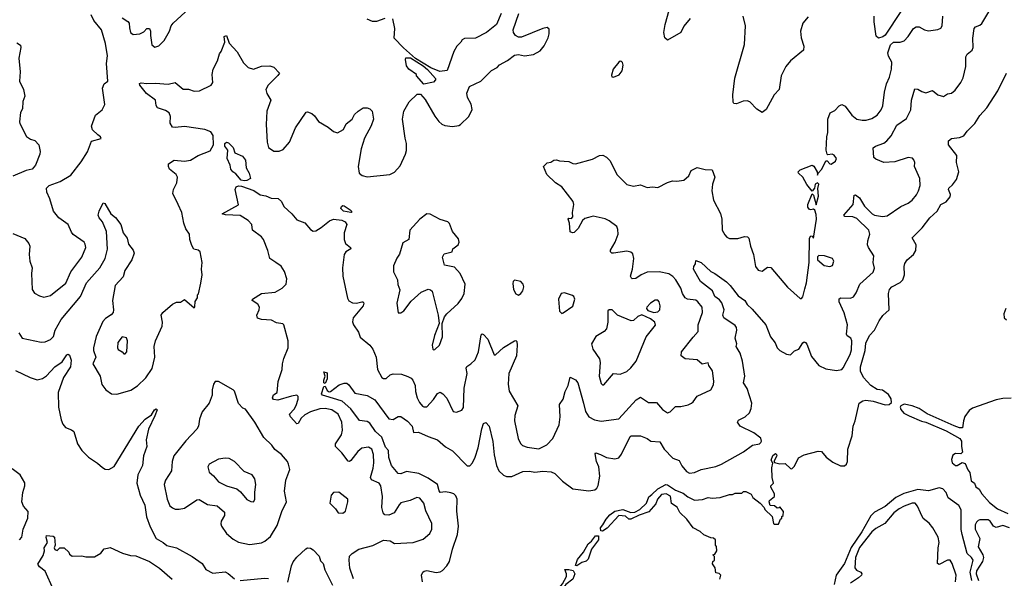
# Model space of a CAD drawing. Extents: x 1771496 to 1971148, y 471553 to 643630.
# Tile 466 of 656: x 1848846 to 1856125, y 593401 to 597530. Entities that reach past the tile are written whole.
import ezdxf

# ---------------------------------------------------------------- set-up
doc = ezdxf.new("R2010")
doc.units = 0

msp = doc.modelspace()

# ---------------------------------------------------------------- linework, layer by layer
at = {"layer": '0CON10XD'}
for points in [[(1853802, 597538), (1853756.8, 597483.2), (1853735, 597436.2), (1853635, 597378.8), (1853615, 597396.7), (1853609.5, 597435), (1853618.5, 597495), (1853684.6, 597735)], [(1848795, 595950), (1848885, 595913.1), (1848913.1, 595875), (1848921.9, 595855), (1848917.5, 595795), (1848921.3, 595745), (1848938.2, 595695), (1848933.1, 595655), (1848938.6, 595535), (1848955, 595508), (1848991.7, 595488.3), (1849025, 595478.6), (1849075, 595491.1), (1849187.8, 595582.2), (1849223.8, 595665), (1849305.5, 595775), (1849335.6, 595845), (1849331.5, 595871.5), (1849322.9, 595885), (1849242.2, 595942.2), (1849229.1, 595959.1), (1849205, 596016), (1849135.8, 596065), (1849095, 596113.8), (1849069.5, 596205), (1849048.1, 596255), (1849044.3, 596285), (1849065, 596304.3), (1849146, 596335), (1849225, 596381.9), (1849300.4, 596479.6), (1849347.6, 596552.4), (1849376.9, 596633.1), (1849448.3, 596651.7), (1849444, 596665), (1849425, 596680), (1849384, 596715), (1849376.4, 596743.6), (1849406.4, 596823.6), (1849455, 596862.5), (1849476.1, 596903.9), (1849457.5, 597025), (1849470, 597055), (1849497.5, 597075), (1849489.1, 597205), (1849496.6, 597263.4), (1849479.4, 597355), (1849450.5, 597455), (1849395.3, 597525), (1849375, 597565.8)], [(1849605, 597543.6), (1849646.6, 597516.6), (1849654.6, 597504.6), (1849658.6, 597468.6), (1849665.5, 597435.5), (1849685, 597421.4), (1849735, 597426), (1849765, 597440), (1849785, 597464.3), (1849805, 597464), (1849813.1, 597445), (1849812.1, 597412.1), (1849824, 597345), (1849845, 597326.2), (1849875, 597335.8), (1849914.2, 597375), (1849954.2, 597445), (1849966.9, 597485), (1849980, 597505), (1850098, 597612)], [(1850016.7, 596163.3), (1849978, 596245), (1849984.2, 596275), (1850008.1, 596325), (1850012.9, 596365), (1850004, 596385), (1849954.6, 596424.6), (1849945.8, 596445), (1849946.2, 596463.8), (1849987.7, 596492.3), (1850064.3, 596484.3), (1850109.4, 596490.6), (1850166.7, 596525), (1850255, 596559.4), (1850278.7, 596605), (1850276.1, 596675), (1850259.9, 596699.9), (1850215, 596719.5), (1850065, 596739.5), (1849995, 596732.2), (1849975, 596736.2), (1849959.2, 596765), (1849962.2, 596815), (1849950.5, 596840.5), (1849925, 596859.6), (1849865, 596878), (1849855.7, 596895), (1849849.4, 596935), (1849784.2, 596984.2), (1849734.4, 597045), (1849731.9, 597058.1), (1849745, 597064.3), (1849785, 597057.5), (1849849.3, 597060.7), (1849945, 597052.9), (1849995, 597066), (1850055, 597017.5), (1850095, 597017.1), (1850135, 597000.8), (1850175, 597003.8), (1850262.5, 597045), (1850273.3, 597065), (1850269.4, 597125), (1850276.9, 597165), (1850309.2, 597225), (1850322.3, 597277.7), (1850336, 597295), (1850362.5, 597365), (1850357.5, 597405), (1850375, 597412.5), (1850395.8, 597355.8), (1850455, 597292), (1850500.3, 597210.3), (1850535.6, 597175.6), (1850575, 597164.2), (1850635, 597185.7), (1850695, 597188), (1850725, 597178.8), (1850765.9, 597135.9), (1850755, 597116.7), (1850682, 597045), (1850665.8, 597015), (1850674.2, 596985), (1850704, 596935), (1850674.3, 596855), (1850668.1, 596755), (1850675.7, 596625.7), (1850686, 596585), (1850725, 596558.8), (1850765, 596557.1), (1850795, 596570), (1850841.5, 596625), (1850885, 596730), (1850965, 596846.2), (1850975, 596848.8), (1851005, 596836.2), (1851025, 596820), (1851055, 596777.5), (1851127.5, 596735), (1851165, 596702.5), (1851195, 596692.5), (1851241.2, 596718.8), (1851260.3, 596759.7), (1851303.8, 596795), (1851321.2, 596828.8), (1851347.5, 596855), (1851385, 596877.5), (1851415, 596877.5), (1851435, 596870), (1851451.2, 596855), (1851460.8, 596795), (1851444.4, 596745), (1851394.3, 596655), (1851370.5, 596575), (1851349.1, 596445), (1851355, 596396.7), (1851378.3, 596378.3), (1851415, 596368.6), (1851583.2, 596386.8), (1851618.3, 596401.7), (1851659.8, 596450.2), (1851699.2, 596535), (1851707, 596563), (1851706.5, 596615), (1851695.6, 596655), (1851677.5, 596795), (1851686.7, 596855), (1851725, 596922.5), (1851785, 596980), (1851808.3, 596978.3), (1851845, 596940), (1851915.9, 596815.9), (1851945, 596776.7), (1851968.3, 596758.3), (1851988.3, 596748.3), (1852045, 596741.4), (1852092.1, 596747.9), (1852106, 596755), (1852166, 596815), (1852191.2, 596865), (1852183.1, 596905), (1852156.7, 596955), (1852153, 596987), (1852172.5, 597035), (1852255, 597076.2), (1852334.4, 597155.6), (1852375, 597176.7), (1852394.2, 597195.8), (1852452.3, 597227.7), (1852505, 597266.7), (1852535, 597273.3), (1852577.7, 597262.3), (1852645, 597272.9), (1852695, 597300.8), (1852723.7, 597336.3), (1852754.2, 597395), (1852761.4, 597425), (1852760.7, 597460.7), (1852745, 597473.3), (1852715, 597465.8), (1852555, 597400), (1852535, 597400), (1852512.3, 597412.3), (1852496.2, 597435), (1852494.2, 597455), (1852535.4, 597574.6)], [(1851824, 593375), (1851816, 593425), (1851826, 593445), (1851835.7, 593454.3), (1851855, 593459.4), (1851925, 593443.5), (1851955, 593448.5), (1851971.9, 593458.1), (1852005, 593493.1), (1852023.8, 593525), (1852046.1, 593615), (1852081.9, 593725), (1852090, 593785), (1852078, 593898), (1852081.2, 593985), (1852070.1, 594010.1), (1852055.2, 594025.2), (1852033.4, 594033.4), (1851995, 594039.8), (1851955, 594035.6), (1851946.7, 594046.7), (1851935, 594095.4), (1851865, 594142.2), (1851796.7, 594176.7), (1851705, 594190), (1851665, 594173.8), (1851645, 594175.6), (1851594.2, 594235), (1851574.1, 594295), (1851572.2, 594345), (1851550.6, 594370.6), (1851523.3, 594443.3), (1851476, 594485), (1851435, 594548.1), (1851415, 594560), (1851358, 594568), (1851294.3, 594654.3), (1851229.2, 594709.2), (1851191.4, 594721.4), (1851085.7, 594755), (1851078.6, 594765), (1851095, 594817.5), (1851105, 594820), (1851120, 594790), (1851135, 594778.6), (1851145, 594780.6), (1851208.8, 594831.2), (1851245, 594843.8), (1851265, 594842.5), (1851280.4, 594830.4), (1851325, 594768.8), (1851415, 594752.3), (1851470.7, 594720.7), (1851575, 594580), (1851607.5, 594575), (1851645, 594596), (1851665, 594596), (1851712.8, 594562.8), (1851746.9, 594525), (1851757.7, 594477.7), (1851795, 594481.4), (1851865, 594447.8), (1851935, 594424.2), (1851993.1, 594373.1), (1852045, 594342.9), (1852155, 594233.1), (1852175, 594232.9), (1852195, 594254.3), (1852214.4, 594295.6), (1852234.7, 594364.7), (1852262, 594505), (1852275, 594546.2), (1852293.3, 594553.3), (1852315.8, 594525), (1852345, 594412.5), (1852354.6, 594314.6), (1852370.5, 594235), (1852388.9, 594195), (1852422.4, 594162.4), (1852445, 594154.1), (1852485, 594154.2), (1852565, 594189.2), (1852615, 594193.9), (1852655.8, 594185.8), (1852715, 594192.7), (1852775, 594186.7), (1852802.9, 594175), (1852859.7, 594119.7), (1852935, 594061.9), (1853053.8, 594046.2), (1853097.5, 594055), (1853113.1, 594066.9), (1853123.8, 594086.2), (1853136.4, 594155), (1853126.7, 594225), (1853111.3, 594265), (1853100.2, 594319.8), (1853105, 594329.2), (1853139.2, 594315), (1853185, 594294.3), (1853245, 594284.3), (1853275, 594291.4), (1853295, 594317.5), (1853360, 594450), (1853365.6, 594454.4), (1853435, 594453.3), (1853485, 594433.3), (1853513.4, 594413.4), (1853579.6, 594409.6), (1853611.5, 594355), (1853675, 594288.9), (1853721.1, 594271.1), (1853741.2, 594231.2), (1853775, 594190.8), (1853797.5, 594177.5), (1853835, 594182.2), (1853885, 594205.4), (1853992.9, 594227.1), (1854035, 594244.2), (1854198.5, 594335), (1854265, 594384.4), (1854315, 594394.4), (1854325, 594403.8), (1854329.2, 594415), (1854325, 594436.2), (1854273.3, 594475), (1854172.9, 594525), (1854152.5, 594555), (1854160.3, 594569.7), (1854210.8, 594595), (1854241.4, 594625), (1854254.3, 594655), (1854258.1, 594695), (1854225.6, 594805), (1854197.1, 594845), (1854207.8, 594895), (1854190, 595005), (1854172.7, 595065), (1854143.1, 595115), (1854147.1, 595135), (1854136.4, 595176.4), (1854148.8, 595235), (1854146.1, 595255), (1854135, 595269.1), (1854051.1, 595325), (1854045.4, 595345), (1854055.2, 595385.2), (1854037.9, 595437.9), (1854020.4, 595460.4), (1853985.6, 595485), (1853966.9, 595525), (1853880, 595595), (1853826.7, 595685), (1853830, 595705), (1853842.5, 595725), (1853845, 595750), (1853885, 595734.2), (1853955, 595669.4), (1853985, 595654.4), (1854072.2, 595592.2), (1854098.1, 595565), (1854158.6, 595488.6), (1854207.5, 595455), (1854224.6, 595424.6), (1854261.1, 595391.1), (1854361.4, 595275), (1854397.5, 595185), (1854430.8, 595140.8), (1854446.7, 595105), (1854465.6, 595085), (1854515, 595058.4), (1854545, 595053.3), (1854575, 595081.4), (1854606.4, 595093.6), (1854635, 595141.2), (1854645, 595148), (1854655, 595144), (1854665, 595132.5), (1854700, 595040), (1854753.4, 594975), (1854805, 594949), (1854885, 594937.5), (1854924, 594945), (1854935, 594956), (1854985.5, 595055), (1854995, 595090), (1854998.9, 595155), (1854990.6, 595175), (1854963.9, 595193.9), (1854957.9, 595205), (1854965.5, 595275.5), (1854942.3, 595362.3), (1854904.5, 595445), (1854904.4, 595465.6), (1854916.7, 595473.3), (1854987.6, 595472.4), (1855009.3, 595480.7), (1855029.8, 595510.2), (1855056.9, 595575), (1855155.7, 595664.3), (1855165.8, 595694.2), (1855157.1, 595735), (1855161.9, 595785), (1855120.6, 595845), (1855114.4, 595865), (1855115.7, 595895), (1855130.4, 595945), (1855123.9, 595975), (1855035, 596060.9), (1855005, 596072.3), (1854946.2, 596076.2), (1854938.8, 596085), (1855006.9, 596165), (1855016.4, 596233.6), (1855025, 596236), (1855055, 596214.2), (1855092.1, 596152.1), (1855147.3, 596095), (1855165, 596085.9), (1855225, 596074.6), (1855258.9, 596081.1), (1855361.5, 596148.5), (1855414.2, 596174.2), (1855445, 596195.7), (1855475.6, 596235), (1855491.9, 596265), (1855502.2, 596305), (1855501.4, 596355), (1855462, 596445), (1855463.8, 596475), (1855456.7, 596495), (1855445.9, 596505.9), (1855415, 596510.8), (1855315, 596480.5), (1855234.3, 596474.3), (1855175, 596498), (1855161.4, 596511.4), (1855156.7, 596583.3), (1855172.5, 596595), (1855235, 596618.1), (1855256.2, 596633.8), (1855287.8, 596672.2), (1855329.9, 596750.1), (1855401.4, 596798.6), (1855435.4, 596864.6), (1855439.1, 596935), (1855465, 597018.8), (1855485, 597017.5), (1855515, 596998), (1855545, 596990), (1855595, 597006), (1855635, 596973.8), (1855675, 596961.2), (1855705, 596982.5), (1855735, 596988), (1855761.2, 597008.8), (1855805, 597066.7), (1855820.6, 597099.4), (1855841.4, 597185), (1855840, 597255), (1855852, 597275), (1855888.8, 597305), (1855895.9, 597324.1), (1855893.6, 597393.6), (1855901.4, 597465), (1855912.2, 597477.8), (1855945, 597490), (1855958.3, 597501.7), (1856011.7, 597588.3)], [(1851136.1, 596043.9), (1851165, 596055.4), (1851227.1, 596047.1), (1851253.3, 596035), (1851265.5, 596015), (1851244.2, 595955), (1851245.8, 595905), (1851256, 595875), (1851291.2, 595845), (1851293.3, 595835), (1851256.9, 595813.1), (1851245.7, 595794.3), (1851232.5, 595695), (1851234.2, 595635), (1851270.9, 595470.9), (1851280.7, 595450.7), (1851306.4, 595436.4), (1851335, 595435.5), (1851375, 595444.2), (1851385, 595443.3), (1851391.2, 595435), (1851384.3, 595415), (1851311.9, 595325), (1851307, 595297), (1851314.3, 595275), (1851350.3, 595220.3), (1851364.1, 595184.1), (1851435.3, 595125.3), (1851456.7, 595095), (1851482.7, 595035), (1851491.5, 594945), (1851522.9, 594885), (1851535, 594878.1), (1851555, 594878.1), (1851585, 594904.4), (1851608.3, 594911.7), (1851669.6, 594909.6), (1851715, 594893.1), (1851741.3, 594881.3), (1851753.6, 594865), (1851769.6, 594825), (1851772.2, 594782.2), (1851784.7, 594734.7), (1851801.2, 594701.2), (1851825, 594674), (1851835, 594667.5), (1851855, 594668), (1851905, 594722.9), (1851935, 594768), (1851955, 594775.7), (1851975, 594764.2), (1852003.4, 594733.4), (1852050, 594635), (1852075, 594630), (1852116.1, 594643.9), (1852126.4, 594663.6), (1852132.9, 594807.1), (1852155.4, 594914.6), (1852147.3, 594955), (1852152.9, 594967.1), (1852181.9, 594985), (1852212.9, 595015), (1852238, 595075), (1852258.8, 595201.2), (1852265, 595206.7), (1852275, 595203.8), (1852307.6, 595167.6), (1852355, 595053.3), (1852365, 595053.3), (1852422.7, 595107.3), (1852505, 595155.8), (1852515, 595158), (1852522.3, 595152.3), (1852524.1, 595124.1), (1852518.6, 595045), (1852463.3, 594915), (1852458.5, 594835), (1852464.5, 594784.5), (1852530, 594675), (1852506.4, 594605), (1852503.8, 594565), (1852531.1, 594435), (1852547.9, 594397.9), (1852562.6, 594382.6), (1852599.1, 594369.1), (1852685, 594357.5), (1852742.9, 594387.1), (1852787.1, 594435), (1852833.3, 594535), (1852841.5, 594595), (1852838.2, 594685), (1852863.3, 594725), (1852877.9, 594782.1), (1852900, 594825), (1852915, 594886.7), (1852955, 594867.5), (1852973.1, 594845), (1853014.3, 594695.7), (1853029.2, 594635), (1853055, 594593.5), (1853095, 594572.9), (1853145, 594563.3), (1853275, 594580.8), (1853405, 594721.1), (1853435, 594740.8), (1853495, 594701.2), (1853555, 594700), (1853597.9, 594647.9), (1853635, 594624), (1853655, 594632.5), (1853695, 594670.8), (1853735, 594670.8), (1853787.3, 594682.7), (1853812.5, 594695), (1853825.8, 594704.2), (1853855, 594746.2), (1853956.3, 594793.7), (1853975, 594830), (1853977.8, 594857.8), (1853967.8, 594935), (1853940, 594975), (1853935, 594992.5), (1853892.5, 594982.5), (1853855.8, 595015.8), (1853765, 595024.3), (1853736, 595045), (1853740, 595075), (1853825, 595184.3), (1853861.4, 595225), (1853861.9, 595275), (1853894.5, 595365), (1853892.9, 595405), (1853860, 595445), (1853845, 595455.6), (1853783.2, 595463.2), (1853765, 595474), (1853745.3, 595505.3), (1853733.8, 595545), (1853697.1, 595607.1), (1853675, 595631.1), (1853645, 595650.5), (1853575, 595666.5), (1853485, 595663.1), (1853440, 595645), (1853402.1, 595617.9), (1853375, 595614.3), (1853368.6, 595618.6), (1853363.1, 595635), (1853376.4, 595685), (1853385.6, 595765.6), (1853379.1, 595799.1), (1853365, 595811.2), (1853335, 595819.2), (1853235, 595803.1), (1853223.3, 595805), (1853214.5, 595814.5), (1853215, 595826.2), (1853248.5, 595885), (1853270.4, 595945), (1853269.3, 595979.3), (1853260.7, 596000.7), (1853205, 596043.6), (1853175, 596056.8), (1853085, 596077.5), (1853051.1, 596068.9), (1853025, 596060.4), (1853006.4, 596045), (1852975, 595986), (1852945, 595956.7), (1852933.9, 595953.9), (1852915, 595962.5), (1852911.4, 596025), (1852901.2, 596055), (1852905, 596062.5), (1852925, 596060), (1852935, 596072.5), (1852932.2, 596105), (1852944, 596165), (1852939.2, 596185), (1852855, 596295.6), (1852808.1, 596325), (1852744, 596385), (1852718.8, 596445), (1852745, 596471.2), (1852773.6, 596476.4), (1852795, 596492.5), (1852815, 596493.3), (1852836.2, 596486.2), (1852905, 596482.5), (1852935, 596466.7), (1852956.1, 596463.9), (1853080.5, 596499.5), (1853132.7, 596527.3), (1853157.7, 596527.7), (1853183.3, 596515), (1853208.8, 596488.8), (1853263.9, 596383.9), (1853335, 596311.2), (1853385, 596300), (1853435, 596310), (1853485, 596288.8), (1853525, 596294), (1853565, 596288.8), (1853635, 596326.2), (1853672.3, 596337.7), (1853705, 596336.2), (1853755.7, 596344.3), (1853794, 596375), (1853810, 596415), (1853855, 596438), (1853915, 596422), (1853965, 596420), (1853984.2, 596365), (1853967.5, 596315), (1853962, 596265), (1853976, 596195), (1854027, 596097), (1854035.9, 596055.9), (1854040.8, 595975), (1854059.7, 595939.7), (1854075, 595922), (1854095, 595912.9), (1854155, 595913.1), (1854205, 595927.1), (1854226.7, 595925), (1854235.8, 595915), (1854248.6, 595855), (1854270.8, 595795), (1854285.5, 595705.5), (1854305, 595678.8), (1854335, 595670.8), (1854375, 595700), (1854398.7, 595698.7), (1854522.8, 595552.8), (1854615, 595469.2), (1854625, 595470), (1854635, 595480.8), (1854650.1, 595539.9), (1854661.9, 595585), (1854682.1, 595735), (1854684.6, 595915.4), (1854695, 595932.5), (1854705, 595930), (1854715.8, 595914.2), (1854736.5, 596055), (1854735, 596090), (1854725, 596122.5), (1854715, 596130), (1854695, 596123.8), (1854685, 596128), (1854673.1, 596145), (1854673.1, 596165), (1854705, 596242.5), (1854715, 596232.5), (1854735, 596162.5), (1854751.8, 596225), (1854747.4, 596282.6), (1854754, 596315), (1854745, 596324), (1854727.5, 596315), (1854721.1, 596285), (1854705, 596262.5), (1854665, 596312), (1854637.1, 596365), (1854603.3, 596395), (1854602.5, 596405), (1854615, 596420), (1854705, 596454.3), (1854716.9, 596446.9), (1854741.2, 596405), (1854745, 596380), (1854750, 596395), (1854775.8, 596424.2), (1854805, 596486.2), (1854815, 596487.5), (1854834.5, 596464.5), (1854845, 596461.4), (1854878, 596485), (1854885.8, 596505), (1854867.8, 596527.8), (1854853.9, 596536.1), (1854821.7, 596531.7), (1854815, 596536.7), (1854808.2, 596565), (1854814.1, 596665), (1854821.2, 596695), (1854821.5, 596795), (1854837.9, 596842.1), (1854872.4, 596857.6), (1854905, 596892.5), (1854925, 596902), (1854949.7, 596889.7), (1854998, 596825), (1855035.5, 596795.5), (1855075, 596786.9), (1855105, 596787.8), (1855145, 596800), (1855184.3, 596825), (1855215.9, 596864.1), (1855227.9, 596892.1), (1855240.6, 596995), (1855255.7, 597055), (1855277.5, 597105), (1855290.9, 597165), (1855293.1, 597215), (1855269.7, 597259.7), (1855264.3, 597285), (1855285, 597343.3), (1855306.1, 597363.9), (1855355, 597362.9), (1855385, 597374.4), (1855415.5, 597405), (1855455, 597464.2), (1855475, 597477.5), (1855495, 597477.5), (1855535.6, 597455.6), (1855565, 597448.1), (1855635, 597457.5), (1855655, 597468), (1855666.9, 597485), (1855670.6, 597555)], [(1852405.8, 597575), (1852372, 597495), (1852296.2, 597435), (1852215, 597394.5), (1852135, 597390), (1852117.9, 597382.1), (1852107.4, 597362.6), (1852079.2, 597335), (1852056, 597295), (1852006.4, 597153.6), (1851953, 597147), (1851886.7, 597175), (1851773.3, 597243.3), (1851683, 597323), (1851614.4, 597394.4), (1851618.8, 597465), (1851606, 597536)], [(1854675, 597550), (1854635, 597504), (1854618.1, 597445), (1854623.5, 597395), (1854644.2, 597335), (1854642, 597305), (1854544.2, 597225), (1854509.4, 597185), (1854475.7, 597115), (1854460.8, 597015), (1854424, 596975), (1854365, 596866.7), (1854334.1, 596844.1), (1854295, 596868.8), (1854245, 596923.3), (1854225, 596931.2), (1854195, 596928.8), (1854145, 596907.5), (1854125, 596911.2), (1854120.5, 596920.5), (1854117.5, 596975), (1854132.3, 597097.7), (1854204.5, 597345.5), (1854211.9, 597485), (1854194.4, 597555)], [(1855359.5, 597590.5), (1855245, 597416.2), (1855226.8, 597403.2), (1855195, 597394), (1855177.5, 597407.5), (1855163.3, 597513.3), (1855162.9, 597555)], [(1851545, 597540), (1851485, 597515.8), (1851455.7, 597515.7), (1851414.4, 597535)], [(1848825, 597360), (1848851.2, 597341.2), (1848854, 597325), (1848840, 597245), (1848848.6, 597145), (1848843.9, 597076.1), (1848874.3, 597015), (1848884.3, 596965), (1848870, 596925), (1848867.9, 596872.1), (1848852, 596845), (1848844, 596775), (1848847.5, 596762.5), (1848895.8, 596665.8), (1848925, 596646.2), (1848957, 596637), (1848988.8, 596605), (1848998.1, 596555), (1848994.4, 596535), (1848964.2, 596455), (1848938.8, 596425), (1848895, 596414.5), (1848795, 596372.5)], [(1851835, 597052.5), (1851780, 597115), (1851780, 597125), (1851723.6, 597163.6), (1851705, 597190), (1851697.5, 597235), (1851701.7, 597248.3), (1851735, 597247.5), (1851828.3, 597188.3), (1851861.7, 597161.7), (1851920, 597095), (1851920, 597085), (1851905, 597067.5), (1851835, 597052.5)], [(1853235, 597104), (1853277.9, 597122.1), (1853299.1, 597150.9), (1853308, 597195), (1853303.6, 597213.6), (1853295, 597220), (1853285, 597223.3), (1853275, 597216.2), (1853234.4, 597165), (1853220.8, 597120.8), (1853225, 597107.5), (1853235, 597104)], [(1853982.5, 593535), (1853981.7, 593561.7), (1853970, 593575), (1853985, 593580), (1854000, 593605), (1853997, 593637), (1853990, 593645), (1853990, 593685), (1853975, 593697.5), (1853955, 593700), (1853905, 593722.5), (1853876.1, 593746.1), (1853824, 593774), (1853777.7, 593837.7), (1853727.7, 593887.7), (1853705.9, 593925.9), (1853664.4, 593954.4), (1853657.3, 594007.3), (1853625, 594026.1), (1853590.8, 594019.2), (1853561.8, 593985), (1853548.1, 593951.9), (1853496.9, 593893.1), (1853425, 593868.2), (1853365, 593837.3), (1853348.7, 593838.7), (1853325, 593858.9), (1853274.6, 593865.4), (1853189.5, 593770.5), (1853155, 593750), (1853142.7, 593752.7), (1853140.4, 593775), (1853158, 593795), (1853181, 593839), (1853209.4, 593870.6), (1853245, 593897.8), (1853305, 593908.7), (1853365, 593887.5), (1853395, 593890.9), (1853430.3, 593909.7), (1853480.5, 593955), (1853497.1, 594002.9), (1853520.2, 594019.8), (1853565, 594062.7), (1853623.8, 594093.8), (1853635, 594092.5), (1853695, 594052.4), (1853751, 594031), (1853785, 594002.2), (1853835, 593978.8), (1853895, 593984.2), (1853935, 593999.2), (1853965, 593994), (1854025, 593998.8), (1854095, 594020), (1854115, 594020), (1854135, 594030), (1854185, 594030), (1854198.3, 594041.7), (1854215, 594042.5), (1854253, 594023), (1854267, 593997), (1854320, 593955), (1854350, 593925), (1854355, 593910), (1854408.3, 593858.3), (1854420, 593805), (1854425, 593800), (1854455, 593800), (1854471.7, 593838.3), (1854480, 593845), (1854481.7, 593858.3), (1854490, 593865), (1854492.5, 593895), (1854465, 593930), (1854458.3, 593921.7), (1854445, 593920), (1854427, 593937), (1854395, 593940), (1854387.5, 593965), (1854390, 593975), (1854427.5, 594005), (1854427.5, 594025), (1854400, 594075), (1854400, 594085), (1854420, 594105), (1854410, 594145), (1854406.4, 594216.4), (1854413, 594253), (1854400.8, 594275), (1854415, 594308.8), (1854433.6, 594323.6), (1854442, 594315), (1854442.5, 594305), (1854422.5, 594265), (1854427, 594257), (1854465, 594247.5), (1854505, 594250), (1854543.6, 594213.6), (1854555, 594210), (1854575, 594230), (1854605, 594292.5), (1854645, 594312.5), (1854749.3, 594340.7), (1854775, 594337.5), (1854807.3, 594297.3), (1854858.9, 594258.9), (1854915, 594231.9), (1854945, 594232.9), (1854957.8, 594245), (1854965.5, 594265), (1854969.6, 594355), (1855000.4, 594455), (1855007.1, 594525), (1855022.5, 594565), (1855053.3, 594695), (1855078.3, 594711.7), (1855101.9, 594718.1), (1855155, 594711.3), (1855245, 594682.9), (1855275, 594686.2), (1855290.5, 594699.5), (1855288.6, 594728.6), (1855269.9, 594759.9), (1855225, 594792.3), (1855185, 594795.5), (1855138, 594825), (1855083.8, 594885), (1855062.3, 594932.3), (1855062.9, 594965), (1855096.1, 595083.9), (1855101.5, 595138.5), (1855130, 595195), (1855165.5, 595234.5), (1855201.2, 595305), (1855227.3, 595342.7), (1855273.3, 595385), (1855269.2, 595505), (1855277.5, 595535), (1855295, 595555.6), (1855355, 595588.2), (1855375, 595608.1), (1855387.7, 595645), (1855385.6, 595705), (1855391.1, 595728.9), (1855407.5, 595755), (1855455, 595794.2), (1855471.1, 595825), (1855473.1, 595865), (1855445, 595917.5), (1855518.6, 595991.4), (1855575, 596064.3), (1855630, 596115), (1855657.3, 596162.7), (1855695, 596184.4), (1855725, 596220), (1855726.8, 596236.8), (1855712.5, 596275), (1855715.8, 596285), (1855741.8, 596308.2), (1855770.9, 596349.1), (1855790, 596405), (1855772.5, 596475), (1855774.2, 596525), (1855712, 596605), (1855712.5, 596635), (1855735, 596651.4), (1855795, 596660), (1855825, 596672), (1855851.2, 596705), (1855906.4, 596763.6), (1855945, 596822), (1855995, 596877.5), (1856077.5, 597005), (1856140.8, 597135)], [(1850505, 596338.6), (1850483.2, 596343.2), (1850445, 596390), (1850422, 596405), (1850406, 596425), (1850401.1, 596455), (1850379.3, 596505), (1850384.5, 596565), (1850362.3, 596595), (1850363.7, 596615), (1850375, 596625.7), (1850390, 596620), (1850425, 596586.2), (1850436.2, 596545), (1850492.3, 596522.3), (1850515, 596491.2), (1850520, 596435), (1850543.3, 596395), (1850553.6, 596356.4), (1850525, 596342.3), (1850505, 596338.6)], [(1851315, 593396.7), (1851288, 593475), (1851280.8, 593535), (1851284.2, 593565), (1851304.2, 593585), (1851353, 593617), (1851455.8, 593644.2), (1851535, 593683.8), (1851585, 593678), (1851617.5, 593657.5), (1851755, 593664.4), (1851830.2, 593689.8), (1851878.2, 593731.8), (1851892.5, 593765), (1851892.2, 593805), (1851848.9, 593898.9), (1851833.3, 593955), (1851804.3, 593994.3), (1851782.1, 593997.9), (1851733.2, 593976.8), (1851665, 593958), (1851650.8, 593945), (1851614, 593885), (1851575, 593867.1), (1851545, 593870), (1851534.5, 593884.5), (1851524.6, 593924.6), (1851529.4, 594005), (1851517.3, 594085), (1851504, 594105), (1851447.5, 594127.5), (1851438.9, 594145), (1851460, 594215), (1851463.2, 594253.2), (1851461.5, 594315), (1851450.6, 594355), (1851425, 594371.1), (1851375, 594362.2), (1851345, 594339.2), (1851295, 594270.8), (1851285, 594264.2), (1851275, 594266), (1851228.8, 594328.8), (1851180, 594375), (1851182.2, 594395), (1851225, 594462), (1851232.1, 594495), (1851228.8, 594555), (1851201.5, 594615), (1851155, 594647.2), (1851105, 594656.8), (1851065, 594653.1), (1850995, 594630.4), (1850955, 594609.6), (1850928.2, 594585), (1850905, 594545.7), (1850895, 594543.1), (1850848.9, 594595), (1850840, 594615), (1850875, 594652.2), (1850890.8, 594679.2), (1850905.7, 594725.7), (1850905.8, 594745.8), (1850895, 594753.3), (1850855, 594747.1), (1850755, 594716.8), (1850722.9, 594722.9), (1850715.7, 594735), (1850721.9, 594758.1), (1850748.5, 594775), (1850756.1, 594855), (1850787.5, 594945), (1850789.4, 594985), (1850800, 595025), (1850831.1, 595105), (1850831.8, 595155), (1850798.6, 595275), (1850791.2, 595281.2), (1850745, 595288.6), (1850708.2, 595308.2), (1850635, 595313.8), (1850605, 595322.9), (1850599.4, 595345), (1850617.8, 595385), (1850620, 595405), (1850606.7, 595426.7), (1850566, 595455), (1850568, 595465), (1850635, 595505.3), (1850735, 595516.7), (1850787.5, 595545), (1850815.4, 595574.6), (1850821.8, 595615), (1850805, 595668.1), (1850778.9, 595708.9), (1850739.2, 595735), (1850694.3, 595765), (1850679.5, 595825), (1850648.5, 595905), (1850633.5, 595925), (1850566.7, 595975), (1850561.5, 596015), (1850536.2, 596045), (1850475, 596083.2), (1850368.6, 596088.6), (1850342.5, 596095), (1850465, 596162), (1850439.6, 596275), (1850447.5, 596295), (1850465, 596301.9), (1850485, 596299.8), (1850576.3, 596266.3), (1850625, 596235.6), (1850665, 596227.1), (1850705, 596210), (1850757.8, 596207.8), (1850781.9, 596185), (1850798.7, 596148.7), (1850857.8, 596095), (1850895, 596050), (1850955, 596027.5), (1850995, 595980), (1851015, 595967.5), (1851035, 595969.2), (1851075, 595994.4), (1851136.1, 596043.9)], [(1848839.2, 595215), (1848863.3, 595175), (1849006.1, 595146.1), (1849035, 595148), (1849074, 595165), (1849095, 595188.8), (1849109.1, 595235), (1849152.9, 595315), (1849296.5, 595483.5), (1849340.4, 595585), (1849437.5, 595695), (1849477.8, 595765), (1849495.4, 595834.6), (1849487.5, 595965), (1849459.5, 596035), (1849434.3, 596065), (1849425.7, 596085), (1849433.1, 596115), (1849464.1, 596175.9), (1849475, 596172.5), (1849520, 596095), (1849555, 596068), (1849594.2, 596015), (1849611.4, 595955), (1849640.8, 595915), (1849650.5, 595870.5), (1849685, 595826.7), (1849692, 595805), (1849675.8, 595755), (1849624, 595675), (1849610.6, 595629.4), (1849552.5, 595565), (1849533.3, 595455), (1849540.6, 595385), (1849537.1, 595365), (1849522.2, 595347.8), (1849479.4, 595320.6), (1849461.5, 595298.5), (1849412.2, 595187.8), (1849391.6, 595105), (1849391.8, 595085), (1849409.1, 595035), (1849387.3, 594985), (1849440.6, 594895), (1849453, 594833), (1849484.3, 594794.3), (1849525, 594764), (1849565, 594760.8), (1849591.8, 594768.2), (1849667.8, 594792.2), (1849716.8, 594823.2), (1849777.7, 594882.3), (1849825, 594952), (1849845.7, 595035), (1849840, 595115), (1849850.6, 595155), (1849899.2, 595265), (1849900.8, 595295), (1849892, 595345), (1849903.8, 595365), (1849975, 595427.5), (1850005, 595442.5), (1850035, 595442.5), (1850065, 595462.5), (1850135, 595400), (1850141.7, 595408.3), (1850143, 595447), (1850160, 595475), (1850160, 595495), (1850167, 595503), (1850186.4, 595583.6), (1850196.2, 595645), (1850190, 595685), (1850196.4, 595736.4), (1850180, 595815), (1850165, 595827.1), (1850134.2, 595834.2), (1850119.7, 595859.7), (1850104.4, 595904.4), (1850101.9, 595945), (1850073.6, 595983.6), (1850058.6, 596025), (1850045.5, 596105.5), (1850016.7, 596163.3)], [(1851295, 596104.3), (1851241.2, 596115), (1851221.2, 596135), (1851225, 596150), (1851235, 596156.2), (1851245, 596153.8), (1851290, 596125), (1851300, 596115), (1851300, 596105), (1851295, 596104.3)], [(1851905, 595090), (1851915, 595093.3), (1851948.8, 595125), (1851971.2, 595185), (1851970, 595285), (1851987.6, 595332.4), (1852004.2, 595355), (1852087.4, 595432.6), (1852115, 595468), (1852132.5, 595505), (1852140, 595575), (1852103.1, 595655), (1852059.7, 595699.7), (1851986.1, 595716.1), (1851971.2, 595775), (1851985, 595800), (1852042.5, 595815), (1852047.5, 595835), (1852087.5, 595865), (1852096.2, 595885), (1852089.5, 595909.5), (1852046, 595965), (1852023.6, 596023.6), (1852012.5, 596035), (1851955, 596052), (1851881.7, 596091.7), (1851856.1, 596093.9), (1851805, 596056), (1851731.2, 595975), (1851722.5, 595905), (1851679.2, 595880.8), (1851654.3, 595795.7), (1851635, 595766.7), (1851610.5, 595709.5), (1851610.5, 595665), (1851638.2, 595608.2), (1851641.6, 595571.6), (1851656.3, 595533.7), (1851633.5, 595435), (1851645, 595362.5), (1851665, 595362.5), (1851685, 595378.8), (1851741.2, 595448.8), (1851815, 595515.6), (1851865, 595538), (1851884, 595534), (1851895, 595522.5), (1851940, 595345), (1851947.5, 595285), (1851912.5, 595195), (1851896.2, 595125), (1851900, 595095), (1851905, 595090)], [(1854835, 595706.2), (1854855, 595713.8), (1854866.2, 595745), (1854855.5, 595765.5), (1854795.8, 595784.2), (1854755, 595785.8), (1854743.3, 595776.7), (1854744.5, 595754.5), (1854793, 595713), (1854835, 595706.2)], [(1852535, 595494), (1852552, 595505), (1852565.6, 595525), (1852572.5, 595555), (1852569.2, 595575), (1852550, 595595), (1852505, 595605.7), (1852494.3, 595595.7), (1852491.2, 595578.8), (1852495.8, 595535), (1852513, 595503), (1852535, 595494)], [(1852855, 595357.5), (1852865, 595362.5), (1852935, 595413.3), (1852951.4, 595465), (1852943.6, 595483.6), (1852932.4, 595492.4), (1852875, 595510), (1852848.8, 595505), (1852830, 595465), (1852836.7, 595375), (1852855, 595357.5)], [(1853535, 595364.5), (1853565, 595369.4), (1853577.8, 595385), (1853581.5, 595415), (1853574.4, 595444.4), (1853565, 595455.8), (1853545, 595455.7), (1853508.8, 595435), (1853482.5, 595405), (1853480.8, 595395), (1853490.5, 595380.5), (1853535, 595364.5)], [(1853165, 594830.8), (1853235, 594914.3), (1853285, 594909.4), (1853335, 594929.4), (1853365, 594955.8), (1853404.5, 595005.5), (1853478.9, 595185), (1853547.5, 595272.5), (1853540.6, 595295), (1853509.7, 595319.7), (1853445, 595348), (1853415, 595335.8), (1853385, 595305.7), (1853367.5, 595305), (1853266.7, 595345), (1853225.8, 595385.8), (1853205, 595386.2), (1853195, 595377.5), (1853194.2, 595294.2), (1853184.3, 595245), (1853166, 595225), (1853105, 595187.5), (1853074.2, 595134.2), (1853082.2, 595095), (1853132.5, 595022.5), (1853137.5, 594995), (1853131.2, 594895), (1853145, 594841.2), (1853155, 594830.8), (1853165, 594830.8)], [(1856135.9, 595394.1), (1856120.9, 595355), (1856125, 595326.7), (1856141.5, 595311.5)], [(1849625, 595060), (1849637.1, 595075), (1849643.8, 595155), (1849635, 595177.5), (1849605, 595186.7), (1849572.9, 595145), (1849570, 595105), (1849575, 595091.2), (1849603.8, 595075), (1849615, 595060), (1849625, 595060)], [(1848815, 594936), (1848924.1, 594884.1), (1848975, 594868), (1849015, 594877.5), (1849045, 594896.5), (1849106.9, 594963.1), (1849159.7, 595000.3), (1849195, 595053.3), (1849205, 595057.5), (1849215, 595050), (1849226.2, 595013.8), (1849222.5, 594965), (1849168.9, 594885), (1849130.9, 594775), (1849132.2, 594665), (1849152, 594572), (1849165, 594541.2), (1849185, 594516), (1849229.5, 594499.5), (1849245.8, 594485.8), (1849274.3, 594395), (1849304.7, 594344.7), (1849355, 594295.7), (1849421.7, 594251.7), (1849458.9, 594218.9), (1849477.9, 594207.9), (1849505, 594204.3), (1849545, 594227.1), (1849727.1, 594525), (1849775, 594576.2), (1849820, 594610), (1849842.5, 594645), (1849855, 594652.5), (1849859.3, 594649.3), (1849862.5, 594645), (1849845, 594602.5), (1849797.3, 594502.7), (1849782.2, 594425), (1849785.8, 594375), (1849762.2, 594305), (1849754.5, 594235), (1849719.5, 594165), (1849711.2, 594105), (1849736.7, 594015), (1849771.7, 593941.7), (1849783.1, 593855), (1849811.5, 593781.5), (1849855.4, 593695.4), (1849906, 593666), (1849933.7, 593643.7), (1850005, 593625.4), (1850121, 593561), (1850195, 593510), (1850223.1, 593465), (1850275, 593440), (1850365, 593448.5), (1850387.3, 593437.3), (1850435, 593396.9)], [(1851105, 594840), (1851094.4, 594845), (1851093.7, 594866.3), (1851103.8, 594895), (1851095, 594927.5), (1851115, 594922.5), (1851118.8, 594915), (1851119.2, 594875), (1851105, 594840)], [(1850545, 593651.1), (1850565, 593653.5), (1850635, 593663.1), (1850658.8, 593675), (1850700.5, 593709.5), (1850750, 593790), (1850784.4, 593894.4), (1850818.5, 593965), (1850803.4, 594045), (1850813.3, 594125), (1850842.5, 594205), (1850834.2, 594245), (1850825.8, 594265), (1850782.5, 594315), (1850733.1, 594353.1), (1850710.6, 594385), (1850652, 594442), (1850585, 594554), (1850515, 594650), (1850495, 594657.5), (1850465, 594693.8), (1850433.6, 594783.6), (1850423.8, 594793.8), (1850315, 594856.2), (1850292.5, 594855), (1850278, 594835), (1850268.8, 594795), (1850270, 594755), (1850247.5, 594695), (1850195, 594632.5), (1850175, 594577.5), (1850167.5, 594525), (1850156.6, 594503.4), (1850075, 594417.8), (1849986, 594305), (1849973.5, 594265), (1849968.2, 594195), (1849924.4, 594125), (1849913.1, 594095), (1849935.6, 593985), (1849957.2, 593937.2), (1849975, 593920.8), (1849995, 593912.9), (1850025, 593910.8), (1850065, 593918.9), (1850155, 593980.5), (1850174.3, 593984.3), (1850235, 593947.5), (1850305, 593935.6), (1850360.5, 593890.5), (1850359.2, 593865), (1850336.7, 593823.3), (1850332.6, 593802.6), (1850338.1, 593785), (1850375, 593732.2), (1850425, 593689.5), (1850465, 593667.8), (1850545, 593651.1)], [(1856175, 594732.5), (1856115, 594730.8), (1856065, 594720), (1855890.5, 594659.5), (1855865, 594641.5), (1855833.6, 594596.4), (1855822.8, 594565), (1855816.3, 594513.7), (1855795, 594512.2), (1855755, 594528), (1855555, 594616.2), (1855496.9, 594656.9), (1855445, 594674.6), (1855385, 594687.5), (1855361.1, 594675), (1855355.6, 594665), (1855359.8, 594649.8), (1855382.3, 594622.3), (1855421.6, 594601.6), (1855512.6, 594562.6), (1855545, 594556), (1855695, 594490.9), (1855797.3, 594435), (1855808.5, 594415), (1855808, 594375), (1855817.3, 594332.7), (1855805, 594320), (1855765, 594324.2), (1855745, 594312), (1855735, 594280), (1855740, 594255), (1855765, 594234.4), (1855777.5, 594235), (1855815, 594256.7), (1855835, 594248.8), (1855855, 594202.5), (1855871.7, 594181.7), (1855880.8, 594120.8), (1855904.2, 594105), (1855915, 594076), (1855940.2, 594060.2), (1855959.4, 594025), (1856015, 593961.5), (1856074.8, 593914.8), (1856150.9, 593880.9)], [(1850575, 593966.2), (1850585.7, 593984.3), (1850583.4, 594036.6), (1850593.2, 594093.2), (1850585.8, 594135), (1850564.5, 594164.5), (1850505, 594189.5), (1850434.5, 594265), (1850395, 594286.8), (1850365, 594289.6), (1850315, 594280.4), (1850248, 594245), (1850236.7, 594225), (1850246.2, 594185), (1850278.5, 594158.5), (1850315.8, 594115), (1850374.2, 594084.2), (1850452.5, 594062.5), (1850479.8, 594039.8), (1850525, 593984.4), (1850555, 593968.1), (1850575, 593966.2)], [(1848844.5, 593685.5), (1848862.9, 593705), (1848872.1, 593765), (1848907.3, 593845), (1848907.9, 593895), (1848874.7, 593935), (1848861.6, 593965), (1848868.3, 594035), (1848884.8, 594085), (1848885, 594105.6), (1848850, 594165), (1848791.1, 594211.1)], [(1855885.4, 593385), (1855873, 593445), (1855894.5, 593535), (1855883.3, 593555), (1855850.7, 593585), (1855812.8, 593725), (1855807.3, 593762.7), (1855806.1, 593906.1), (1855788.7, 593938.7), (1855710.8, 593995), (1855696, 594035), (1855672.1, 594062.1), (1855645, 594070), (1855565, 594046.8), (1855485, 594057.1), (1855383.2, 594026.8), (1855322.5, 593997.5), (1855245, 593932.7), (1855165, 593888.8), (1855138.3, 593861.7), (1855071.2, 593745), (1854992.2, 593627.8), (1854945, 593510.4), (1854882.9, 593425), (1854866.9, 593355)], [(1851235, 593883.3), (1851255, 593896.7), (1851272.5, 593965), (1851272, 593985), (1851206.8, 594036.8), (1851165, 594036.2), (1851148, 594015), (1851140, 593955), (1851180, 593915), (1851200, 593885), (1851235, 593883.3)], [(1855763.5, 593375), (1855769.4, 593425), (1855741.1, 593511.1), (1855725, 593534.2), (1855705, 593534.4), (1855645, 593501.9), (1855630.6, 593510.6), (1855636.2, 593625), (1855644, 593665), (1855636.2, 593705), (1855597.1, 593775), (1855568.9, 593808.9), (1855525, 593842), (1855504.6, 593884.6), (1855483.8, 593933.8), (1855465.4, 593955.4), (1855445, 593955.3), (1855385, 593935.2), (1855346.9, 593915), (1855309.6, 593885), (1855243.3, 593806.7), (1855175, 593769.6), (1855145, 593744.7), (1855055, 593628.1), (1855024.2, 593555), (1855019.3, 593479.3), (1855031.6, 593461.6), (1855065.6, 593445), (1855071.5, 593435), (1855069.1, 593425), (1855046.8, 593403.2), (1854989.1, 593365)], [(1856165, 593774.4), (1856115, 593790), (1856065, 593776.9), (1856045, 593785.6), (1856022, 593822), (1856005, 593832.7), (1855945, 593833.6), (1855931.2, 593828.8), (1855918.9, 593815), (1855910.5, 593795), (1855910.6, 593765), (1855944.8, 593695), (1855933.2, 593633.2), (1855967.3, 593575), (1855972.3, 593555), (1855963.3, 593525), (1855919.6, 593455), (1855918, 593435), (1855933.8, 593385)], [(1849095, 593316.7), (1849033.7, 593453.7), (1848992.5, 593485), (1848980, 593505), (1849019.5, 593570.5), (1849028.8, 593605), (1849027.5, 593625), (1849052.5, 593665), (1849041.7, 593701.7), (1849045, 593717.5), (1849093, 593713), (1849102.5, 593705), (1849107.5, 593645), (1849100, 593625), (1849105, 593613.3), (1849123, 593607), (1849143, 593627), (1849175, 593626.7), (1849210, 593595), (1849215, 593580), (1849233.6, 593563.6), (1849305, 593566.7), (1849335, 593560), (1849399.3, 593560.7), (1849445, 593587.5), (1849471.7, 593618.3), (1849496.4, 593623.6), (1849515, 593627.5), (1849605.9, 593585.9), (1849665, 593568.8), (1849705, 593565.8), (1849805, 593525.6), (1849880, 593475), (1849974, 593394)], [(1852965, 593492.5), (1852954.5, 593495), (1852970.6, 593539.4), (1853015.6, 593594.4), (1853049.1, 593655), (1853073.6, 593675), (1853104.3, 593715.7), (1853124.6, 593714.6), (1853125, 593685.8), (1853074.2, 593615.8), (1853047.7, 593542.3), (1853033.7, 593526.3), (1853001.3, 593518.7), (1852965, 593492.5)], [(1850827.6, 593372.4), (1850855.8, 593494.2), (1850867.7, 593522.3), (1850895, 593556.7), (1850961.2, 593618.8), (1850975, 593626.2), (1850995, 593623.8), (1851015, 593612), (1851059.2, 593565), (1851070.7, 593530.7), (1851089.4, 593509.4), (1851102.3, 593462.3), (1851159.8, 593349.8)], [(1854022.5, 593395), (1854030, 593425), (1854017, 593437), (1853991.7, 593441.7), (1853987, 593477), (1853968.3, 593508.3), (1853970, 593525), (1853982.5, 593535)], [(1850475, 593383.5), (1850655, 593401.5), (1850685, 593399.1)], [(1852815, 593293.3), (1852807.5, 593295), (1852859, 593361), (1852889.7, 593415), (1852888.9, 593435), (1852876.2, 593465), (1852905, 593466.8), (1852938.8, 593458.8), (1852949.6, 593435), (1852934.4, 593395), (1852884.7, 593355.3), (1852846.8, 593305), (1852815, 593293.3)]]:
    msp.add_lwpolyline(points, dxfattribs=at)

doc.saveas('drawing.dxf')
